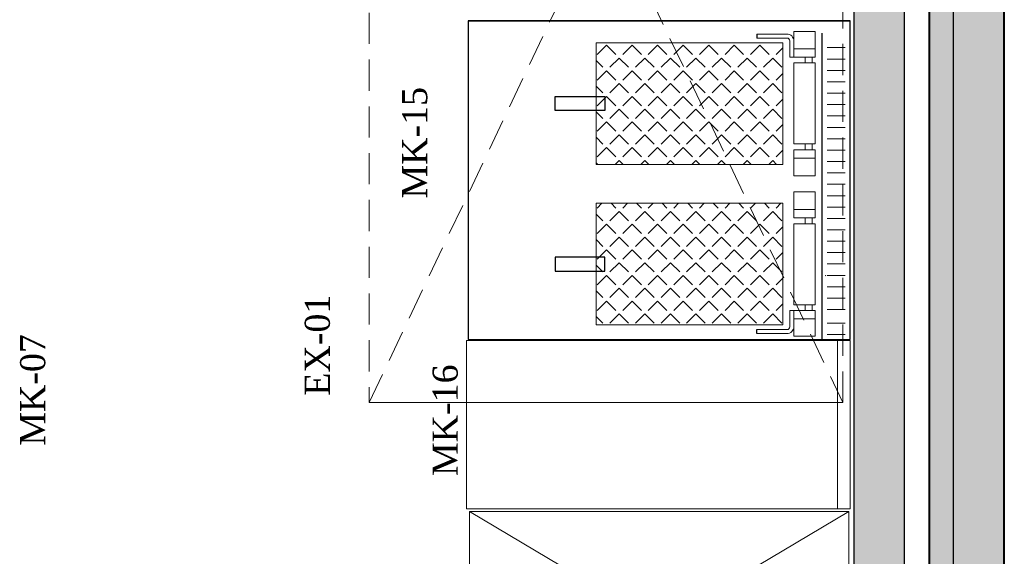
# Model space of a CAD drawing. Header units: millimetres. Extents: x 31882 to 271790, y -35693 to 24917.
# Tile 444 of 524: x 161724 to 163698, y 17471 to 18546. Entities that reach past the tile are written whole.
import ezdxf

# ---------------------------------------------------------------- set-up
doc = ezdxf.new("R2010")
doc.units = ezdxf.units.MM
doc.header["$MEASUREMENT"] = 0
doc.linetypes.add('( Dashed )', pattern=[0.75, 0.5, -0.25])
for name, color, linetype, lineweight in [('00 Structural', 2, 'Continuous', 25), ('02_Elevation 00', 8, 'Continuous', 9), ('A - TEXT', 7, 'Continuous', 13), ('CKD Equipments', 252, 'Continuous', 0), ('CKD-HOOD', 1, '( Dashed )', 15), ('WALL', 7, 'Continuous', 40)]:
    doc.layers.add(name, color=color, linetype=linetype, lineweight=lineweight)
doc.layers.add('xKAM-B3-01-Kitchen$0$A-FURN', color=8, linetype='Continuous')
doc.styles.add('CKD_Dimension Text', font='BOOKOS.TTF', dxfattribs={"height": 50})

msp = doc.modelspace()

# ---------------------------------------------------------------- hatches: boundary and pattern name
at = {"ltscale": 0.25}
h = msp.add_hatch(color=206, dxfattribs=at)
h.dxf.hatch_style = 1
h.paths.add_polyline_path([(163595.7, 16771.3), (163595.7, 16691.5), (163697.9, 16691.5), (163697.7, 22805.8), (163595.5, 22805.8), (163595.7, 16845.3)])
h = msp.add_hatch(color=206, dxfattribs=at)
h.dxf.hatch_style = 1
h.paths.add_polyline_path([(163396.5, 16771.2), (163396.5, 16691.8), (163498.1, 16691.8), (163498.1, 22772.1), (163396.5, 22772.1), (163396.5, 16844.8)])
at = {"ltscale": 0.25, "true_color": 0xadddf7}
h = msp.add_hatch(color=141, dxfattribs=at)
h.dxf.hatch_style = 1
h.paths.add_polyline_path([(163698.1, 22728.7), (163547.3, 22728.7), (163547.3, 15880.8), (163698.1, 15880.8)])
at = {"layer": 'xKAM-B3-01-Kitchen$0$A-FURN'}
h = msp.add_hatch(dxfattribs=at)
h.set_pattern_fill('ANGLE', color=256, scale=5.189936, angle=225, style=0)
h.set_pattern_definition([(225, (187483.216, 85937.88), (25.633827, -25.633827), [26.364877, -9.886829]), (315, (187483.216, 85937.88), (25.633827, 25.633827), [26.364877, -9.886829])])
h.paths.add_polyline_path([(163253.9, 18500.3), (163253.9, 18256.6), (162879.8, 18256.6), (162879.8, 18500.3)])
h.paths.add_polyline_path([(163253.9, 17934.8), (163253.9, 18178.6), (162879.8, 18178.6), (162879.8, 17934.8)])

# ---------------------------------------------------------------- linework, layer by layer
at = {"color": 0, "lineweight": 5}
for points in [[(163319, 18523.1), (163319, 18471.2), (163276, 18471.2), (163276, 18523.1)], [(163319, 18459.9), (163319, 18297.7), (163276, 18297.7), (163276, 18459.9)], [(163319, 18233.8), (163319, 18285.7), (163276, 18285.7), (163276, 18233.8)], [(163319, 18201.3), (163319, 18149.4), (163276, 18149.4), (163276, 18201.3)], [(163319, 17975.3), (163319, 18137.5), (163276, 18137.5), (163276, 17975.3)], [(163319, 17912.1), (163319, 17963.9), (163276, 17963.9), (163276, 17912.1)]]:
    msp.add_lwpolyline(points, close=True, dxfattribs=at)
for points in [[(163276, 18471.2), (163276, 18503.9, 0.429284), (163262, 18517.7), (163201.9, 18517.7)], [(163268, 18471.2), (163268, 18504, 0.437952), (163262.2, 18509.7), (163201.9, 18509.7)], [(163276, 17963.9), (163276, 17931.2, -0.429284), (163262, 17917.4), (163201.9, 17917.4)], [(163268, 17963.9), (163268, 17931.1, -0.437952), (163262.2, 17925.5), (163201.9, 17925.5)]]:
    msp.add_lwpolyline(points, format="xyb", dxfattribs=at)
for points in [[(163319, 18487.9), (163276, 18487.9)], [(163378.8, 18490.5), (163342.6, 18490.5)], [(163276, 18471.2), (163268, 18471.2)], [(163299.1, 18459.9), (163299.1, 18471.2)], [(163312.7, 18471.2), (163312.7, 18459.9)], [(163378.8, 18467.7), (163342.6, 18467.7)], [(163378.8, 18444.8), (163342.6, 18444.8)], [(163378.8, 18422), (163342.6, 18422)], [(163378.8, 18399.2), (163342.6, 18399.2)], [(163378.8, 18376.4), (163342.6, 18376.4)], [(163378.8, 18353.6), (163342.6, 18353.6)], [(163378.8, 18330.7), (163342.6, 18330.7)], [(163378.8, 18307.9), (163342.6, 18307.9)], [(163299.1, 18297.7), (163299.1, 18286.3)], [(163312.7, 18286.3), (163312.7, 18297.7)], [(163378.8, 18285.1), (163342.6, 18285.1)], [(163319, 18269), (163276, 18269)], [(163378.8, 18262.3), (163342.6, 18262.3)], [(163378.8, 18239.4), (163342.6, 18239.4)], [(163378.8, 18216.6), (163342.6, 18216.6)], [(163378.8, 18193.8), (163342.6, 18193.8)], [(163319, 18166.1), (163276, 18166.1)], [(163378.8, 18171), (163342.6, 18171)], [(163299.1, 18137.5), (163299.1, 18148.8)], [(163312.7, 18148.8), (163312.7, 18137.5)], [(163378.8, 18148.2), (163342.6, 18148.2)], [(163378.8, 18125.3), (163342.6, 18125.3)], [(163378.8, 18102.5), (163342.6, 18102.5)], [(163378.8, 18079.7), (163342.6, 18079.7)], [(163378.8, 18056.9), (163342.6, 18056.9)], [(163378.8, 18034), (163342.6, 18034)], [(163378.8, 18011.2), (163342.6, 18011.2)], [(163378.8, 17988.4), (163342.6, 17988.4)], [(163299.1, 17975.3), (163299.1, 17963.9)], [(163312.7, 17963.9), (163312.7, 17975.3)], [(163378.8, 17965.6), (163342.6, 17965.6)], [(163276, 17963.9), (163268, 17963.9)], [(163319, 17947.3), (163276, 17947.3)], [(163378.8, 17938.5), (163342.6, 17938.5)], [(163378.8, 17915.6), (163342.6, 17915.6)]]:
    msp.add_lwpolyline(points, dxfattribs=at)
msp.add_lwpolyline([(163339.9, 18033.8, 1), (163339.9, 18033.5, 1)], format="xyb", close=True, dxfattribs=at)
at = {"layer": '00 Structural', "ltscale": 0.25}
for points in [[(163697.9, 16691.5), (163697.7, 22805.8), (163595.5, 22805.8), (163595.5, 22804.2)], [(163498.1, 16691.8), (163498.1, 22772.1), (163396.5, 22772.1), (163396.5, 22770.5)], [(163595.5, 22650.9), (163595.7, 16691.5)], [(163396.5, 22618.1), (163396.5, 16691.8)]]:
    msp.add_lwpolyline(points, dxfattribs=at)
at = {"layer": '02_Elevation 00', "ltscale": 0.25}
for points in [[(163253.9, 18500.3), (163253.9, 18256.6), (162879.8, 18256.6), (162879.8, 18500.3)], [(163253.9, 17934.8), (163253.9, 18178.6), (162879.8, 18178.6), (162879.8, 17934.8)]]:
    msp.add_lwpolyline(points, close=True, dxfattribs=at)
at = {"layer": 'CKD Equipments'}
for p, q in [((162660, 18544.4), (163363.9, 18544.4)), ((162660, 18544.4), (163363.9, 18544.4)), ((163389, 18544.4), (162685.1, 18544.4)), ((163389, 18544.4), (162685.1, 18544.4))]:
    msp.add_line(p, q, dxfattribs=at)
at = {"layer": 'CKD Equipments', "ltscale": 0.25}
msp.add_lwpolyline([(163389, 17566), (162619.8, 17566), (162619.8, 17903.3), (163389, 17903.3), (163389, 17566), (163363.9, 17566), (163363.9, 17903.3)], dxfattribs=at)
at = {"layer": 'CKD Equipments'}
msp.add_lwpolyline([(162626, 17561.2), (163386.6, 17561.2), (163386.6, 17109), (162626, 17109), (162626, 17561.2), (163386.6, 17109), (162626, 17109), (163386.6, 17561.2)], dxfattribs=at)
at = {"layer": 'CKD-HOOD', "color": 1, "linetype": '( Dashed )', "ltscale": 125}
msp.add_lwpolyline([(162424.4, 19779.1), (162424.4, 17779.1), (163374.4, 17779.1), (163374.4, 19779.1), (162424.4, 19779.1), (163374.4, 17779.1), (162424.4, 17779.1), (163374.4, 19779.1)], dxfattribs=at)
at = {"layer": 'WALL', "color": 2}
msp.add_lwpolyline([(163698.1, 22728.7), (163547.3, 22728.7), (163547.3, 15880.8), (163698.1, 15880.8)], close=True, dxfattribs=at)
at = {"layer": 'xKAM-B3-01-Kitchen$0$A-FURN'}
for p, q in [((162622.8, 18544.4), (163389, 18544.4)), ((163389, 18544.4), (162622.8, 18544.4)), ((163389, 18544.4), (162622.8, 18544.4))]:
    msp.add_line(p, q, dxfattribs=at)
for points in [[(163389, 17905.9), (163389, 18544.4), (162622.8, 18544.4), (162622.8, 17905.9), (163389, 17905.9)], [(163331.9, 18519.3), (163331.9, 17905.9)], [(163201.9, 18517.7), (163201.9, 18509.7)], [(163201.9, 17917.4), (163201.9, 17925.5)]]:
    msp.add_lwpolyline(points, dxfattribs=at)
for points in [[(162897.1, 18392.5), (162897.1, 18364.4), (162797.6, 18364.4), (162797.6, 18392.5)], [(162897.1, 18042.7), (162897.1, 18070.7), (162797.6, 18070.7), (162797.6, 18042.7)]]:
    msp.add_lwpolyline(points, close=True, dxfattribs=at)

# ---------------------------------------------------------------- texts
at = {"layer": 'A - TEXT', "rotation": 90, "style": 'CKD_Dimension Text'}
for s, insert, char_height, width, attachment_point in [('MK-15', (162541.7, 18299.9), 50.28, 708.501, 8), ('\\pxql;EX-01', (162346.5, 17890.1), 50.278, 194.344, 8), ('MK-07', (161724.8, 17804.5), 50.28, 234.864, 2), ('\\pxql;MK-16', (162602.8, 17986.2), 50.278, 708.501, 8)]:
    msp.add_mtext(s, dxfattribs=dict(at, insert=insert, char_height=char_height, width=width, attachment_point=attachment_point))

doc.saveas('drawing.dxf')
